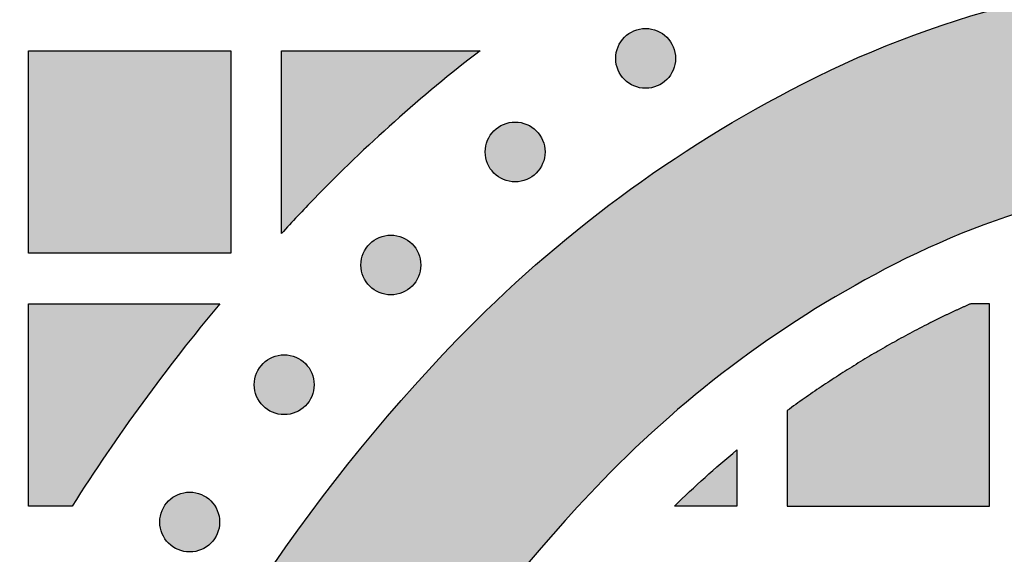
# Model space of a CAD drawing. Header units: millimetres. Extents: x -3873 to -97, y 912 to 4165.
# Tile 534 of 656: x -1729 to -1670, y 3102 to 3134. Entities that reach past the tile are written whole.
import ezdxf

# ---------------------------------------------------------------- set-up
doc = ezdxf.new("R2010")
doc.units = ezdxf.units.MM
doc.layers.add('pattern', color=7, linetype='Continuous', true_color=0x000000)

msp = doc.modelspace()

# ---------------------------------------------------------------- hatches: boundary and pattern name
at = {"layer": 'pattern'}
for points in [[(-1627.181, 3130.129), (-1625.767, 3129.387), (-1624.366, 3128.616), (-1622.98, 3127.814), (-1621.61, 3126.983), (-1620.255, 3126.124), (-1618.918, 3125.236), (-1617.599, 3124.32), (-1616.299, 3123.376), (-1615.019, 3122.406), (-1613.759, 3121.41), (-1612.521, 3120.389), (-1611.305, 3119.343), (-1610.111, 3118.273), (-1608.942, 3117.18), (-1607.796, 3116.064), (-1606.676, 3114.926), (-1604.999, 3113.147), (-1603.362, 3111.325), (-1601.766, 3109.461), (-1600.214, 3107.556), (-1598.705, 3105.612), (-1597.243, 3103.632), (-1595.828, 3101.615), (-1594.461, 3099.564), (-1593.144, 3097.481), (-1591.878, 3095.367), (-1590.663, 3093.225), (-1589.502, 3091.057), (-1588.394, 3088.863), (-1587.34, 3086.647), (-1586.342, 3084.41), (-1585.399, 3082.155), (-1591.807, 3065.471), (-1596.525, 3077.659), (-1597.357, 3079.65), (-1598.239, 3081.625), (-1599.169, 3083.582), (-1600.147, 3085.518), (-1601.173, 3087.433), (-1602.245, 3089.324), (-1603.363, 3091.19), (-1604.526, 3093.03), (-1605.732, 3094.84), (-1606.982, 3096.621), (-1608.273, 3098.37), (-1609.605, 3100.086), (-1610.976, 3101.767), (-1612.385, 3103.413), (-1613.83, 3105.022), (-1615.31, 3106.593), (-1616.257, 3107.555), (-1617.226, 3108.498), (-1618.215, 3109.422), (-1619.223, 3110.327), (-1620.252, 3111.211), (-1621.299, 3112.075), (-1622.364, 3112.917), (-1623.446, 3113.737), (-1624.545, 3114.534), (-1625.66, 3115.309), (-1626.791, 3116.059), (-1627.936, 3116.786), (-1629.094, 3117.488), (-1630.266, 3118.166), (-1631.45, 3118.819), (-1632.646, 3119.446), (-1633.919, 3120.074), (-1635.214, 3120.666), (-1636.529, 3121.221), (-1637.864, 3121.739), (-1639.215, 3122.217), (-1640.581, 3122.657), (-1641.961, 3123.056), (-1643.353, 3123.414), (-1644.755, 3123.73), (-1646.165, 3124.005), (-1647.582, 3124.238), (-1649.002, 3124.428), (-1650.425, 3124.577), (-1651.849, 3124.683), (-1653.272, 3124.747), (-1654.692, 3124.769), (-1656.111, 3124.748), (-1657.534, 3124.686), (-1658.958, 3124.581), (-1660.381, 3124.434), (-1661.802, 3124.245), (-1663.219, 3124.013), (-1664.629, 3123.74), (-1666.031, 3123.424), (-1667.424, 3123.068), (-1668.804, 3122.67), (-1670.171, 3122.232), (-1671.523, 3121.755), (-1672.857, 3121.239), (-1674.173, 3120.684), (-1675.469, 3120.093), (-1676.743, 3119.467), (-1677.939, 3118.841), (-1679.123, 3118.189), (-1680.296, 3117.513), (-1681.455, 3116.812), (-1682.601, 3116.086), (-1683.732, 3115.336), (-1684.848, 3114.563), (-1685.948, 3113.767), (-1687.031, 3112.948), (-1688.097, 3112.107), (-1689.145, 3111.244), (-1690.174, 3110.361), (-1691.183, 3109.457), (-1692.173, 3108.534), (-1693.142, 3107.591), (-1694.091, 3106.631), (-1695.572, 3105.061), (-1697.019, 3103.454), (-1698.429, 3101.809), (-1699.802, 3100.129), (-1701.135, 3098.414), (-1702.428, 3096.666), (-1703.679, 3094.887), (-1704.888, 3093.077), (-1706.052, 3091.239), (-1707.172, 3089.374), (-1708.246, 3087.484), (-1709.273, 3085.57), (-1710.253, 3083.635), (-1711.185, 3081.679), (-1712.069, 3079.705), (-1712.903, 3077.714), (-1717.633, 3065.531), (-1724.025, 3082.221), (-1723.08, 3084.475), (-1722.079, 3086.711), (-1721.024, 3088.926), (-1719.914, 3091.119), (-1718.75, 3093.286), (-1717.534, 3095.427), (-1716.265, 3097.54), (-1714.946, 3099.621), (-1713.578, 3101.671), (-1712.161, 3103.686), (-1710.696, 3105.666), (-1709.186, 3107.608), (-1707.631, 3109.511), (-1706.034, 3111.374), (-1704.395, 3113.195), (-1702.717, 3114.972), (-1701.595, 3116.109), (-1700.449, 3117.223), (-1699.278, 3118.315), (-1698.084, 3119.384), (-1696.867, 3120.429), (-1695.627, 3121.449), (-1694.367, 3122.444), (-1693.086, 3123.413), (-1691.785, 3124.355), (-1690.465, 3125.27), (-1689.127, 3126.156), (-1687.771, 3127.015), (-1686.4, 3127.844), (-1685.013, 3128.645), (-1683.612, 3129.415), (-1682.197, 3130.155), (-1680.608, 3130.937), (-1678.992, 3131.675), (-1677.35, 3132.366), (-1675.685, 3133.01), (-1673.998, 3133.605), (-1672.293, 3134.152), (-1670.571, 3134.648), (-1668.834, 3135.093), (-1667.084, 3135.486), (-1665.325, 3135.827), (-1663.557, 3136.116), (-1661.785, 3136.352), (-1660.009, 3136.535), (-1658.232, 3136.665), (-1656.457, 3136.743), (-1654.686, 3136.769), (-1652.915, 3136.742), (-1651.14, 3136.662), (-1649.363, 3136.53), (-1647.588, 3136.345), (-1645.815, 3136.107), (-1644.048, 3135.817), (-1642.289, 3135.474), (-1640.54, 3135.079), (-1638.803, 3134.633), (-1637.081, 3134.135), (-1635.377, 3133.587), (-1633.691, 3132.99), (-1632.026, 3132.344), (-1630.385, 3131.651), (-1628.769, 3130.913)], [(-1690.295, 3132.898), (-1690.323, 3132.925), (-1690.352, 3132.952), (-1690.382, 3132.979), (-1690.413, 3133.005), (-1690.445, 3133.031), (-1690.477, 3133.056), (-1690.51, 3133.081), (-1690.544, 3133.105), (-1690.579, 3133.128), (-1690.615, 3133.151), (-1690.652, 3133.173), (-1690.689, 3133.194), (-1690.727, 3133.215), (-1690.766, 3133.234), (-1690.805, 3133.253), (-1690.845, 3133.271), (-1690.886, 3133.288), (-1690.927, 3133.304), (-1690.969, 3133.319), (-1691.012, 3133.334), (-1691.055, 3133.347), (-1691.098, 3133.359), (-1691.142, 3133.37), (-1691.186, 3133.38), (-1691.231, 3133.388), (-1691.276, 3133.396), (-1691.321, 3133.402), (-1691.367, 3133.408), (-1691.412, 3133.412), (-1691.458, 3133.415), (-1691.504, 3133.417), (-1691.55, 3133.417), (-1691.596, 3133.417), (-1691.642, 3133.415), (-1691.687, 3133.412), (-1691.733, 3133.408), (-1691.779, 3133.402), (-1691.824, 3133.396), (-1691.869, 3133.388), (-1691.913, 3133.38), (-1691.958, 3133.37), (-1692.002, 3133.359), (-1692.045, 3133.347), (-1692.088, 3133.334), (-1692.131, 3133.319), (-1692.172, 3133.304), (-1692.214, 3133.288), (-1692.255, 3133.271), (-1692.295, 3133.253), (-1692.334, 3133.234), (-1692.373, 3133.215), (-1692.411, 3133.194), (-1692.448, 3133.173), (-1692.485, 3133.151), (-1692.52, 3133.128), (-1692.555, 3133.105), (-1692.589, 3133.081), (-1692.623, 3133.056), (-1692.655, 3133.031), (-1692.687, 3133.005), (-1692.717, 3132.979), (-1692.747, 3132.952), (-1692.776, 3132.925), (-1692.804, 3132.898), (-1692.832, 3132.869), (-1692.859, 3132.84), (-1692.886, 3132.81), (-1692.912, 3132.78), (-1692.938, 3132.748), (-1692.963, 3132.716), (-1692.988, 3132.682), (-1693.012, 3132.648), (-1693.035, 3132.613), (-1693.058, 3132.578), (-1693.08, 3132.541), (-1693.101, 3132.504), (-1693.122, 3132.466), (-1693.141, 3132.427), (-1693.16, 3132.388), (-1693.178, 3132.348), (-1693.195, 3132.307), (-1693.211, 3132.266), (-1693.226, 3132.224), (-1693.241, 3132.181), (-1693.254, 3132.138), (-1693.266, 3132.095), (-1693.277, 3132.051), (-1693.286, 3132.006), (-1693.295, 3131.962), (-1693.303, 3131.917), (-1693.309, 3131.872), (-1693.315, 3131.826), (-1693.319, 3131.78), (-1693.322, 3131.735), (-1693.324, 3131.689), (-1693.324, 3131.643), (-1693.324, 3131.597), (-1693.322, 3131.551), (-1693.319, 3131.505), (-1693.315, 3131.46), (-1693.309, 3131.414), (-1693.303, 3131.369), (-1693.295, 3131.324), (-1693.286, 3131.279), (-1693.277, 3131.235), (-1693.266, 3131.191), (-1693.254, 3131.148), (-1693.241, 3131.105), (-1693.226, 3131.062), (-1693.211, 3131.02), (-1693.195, 3130.979), (-1693.178, 3130.938), (-1693.16, 3130.898), (-1693.141, 3130.859), (-1693.122, 3130.82), (-1693.101, 3130.782), (-1693.08, 3130.745), (-1693.058, 3130.708), (-1693.035, 3130.672), (-1693.012, 3130.638), (-1692.988, 3130.603), (-1692.963, 3130.57), (-1692.938, 3130.538), (-1692.912, 3130.506), (-1692.886, 3130.475), (-1692.859, 3130.445), (-1692.832, 3130.416), (-1692.804, 3130.388), (-1692.776, 3130.361), (-1692.747, 3130.334), (-1692.717, 3130.307), (-1692.687, 3130.281), (-1692.655, 3130.255), (-1692.623, 3130.23), (-1692.589, 3130.205), (-1692.555, 3130.181), (-1692.52, 3130.158), (-1692.485, 3130.135), (-1692.448, 3130.113), (-1692.411, 3130.091), (-1692.373, 3130.071), (-1692.334, 3130.051), (-1692.295, 3130.032), (-1692.255, 3130.015), (-1692.214, 3129.998), (-1692.172, 3129.981), (-1692.131, 3129.966), (-1692.088, 3129.952), (-1692.045, 3129.939), (-1692.002, 3129.927), (-1691.958, 3129.916), (-1691.913, 3129.906), (-1691.869, 3129.897), (-1691.824, 3129.89), (-1691.779, 3129.883), (-1691.733, 3129.878), (-1691.687, 3129.874), (-1691.642, 3129.871), (-1691.596, 3129.869), (-1691.55, 3129.869), (-1691.504, 3129.869), (-1691.458, 3129.871), (-1691.412, 3129.874), (-1691.367, 3129.878), (-1691.321, 3129.883), (-1691.276, 3129.89), (-1691.231, 3129.897), (-1691.186, 3129.906), (-1691.142, 3129.916), (-1691.098, 3129.927), (-1691.055, 3129.939), (-1691.012, 3129.952), (-1690.969, 3129.966), (-1690.927, 3129.981), (-1690.886, 3129.998), (-1690.845, 3130.015), (-1690.805, 3130.032), (-1690.766, 3130.051), (-1690.727, 3130.071), (-1690.689, 3130.091), (-1690.652, 3130.113), (-1690.615, 3130.135), (-1690.579, 3130.158), (-1690.544, 3130.181), (-1690.51, 3130.205), (-1690.477, 3130.23), (-1690.445, 3130.255), (-1690.413, 3130.281), (-1690.382, 3130.307), (-1690.352, 3130.334), (-1690.323, 3130.361), (-1690.295, 3130.388), (-1690.268, 3130.416), (-1690.241, 3130.445), (-1690.214, 3130.475), (-1690.188, 3130.506), (-1690.162, 3130.538), (-1690.137, 3130.57), (-1690.112, 3130.603), (-1690.088, 3130.638), (-1690.064, 3130.672), (-1690.042, 3130.708), (-1690.02, 3130.745), (-1689.998, 3130.782), (-1689.978, 3130.82), (-1689.958, 3130.859), (-1689.939, 3130.898), (-1689.921, 3130.938), (-1689.904, 3130.979), (-1689.888, 3131.02), (-1689.873, 3131.062), (-1689.859, 3131.105), (-1689.846, 3131.148), (-1689.834, 3131.191), (-1689.823, 3131.235), (-1689.813, 3131.279), (-1689.804, 3131.324), (-1689.797, 3131.369), (-1689.79, 3131.414), (-1689.785, 3131.46), (-1689.781, 3131.505), (-1689.778, 3131.551), (-1689.776, 3131.597), (-1689.776, 3131.643), (-1689.776, 3131.689), (-1689.778, 3131.735), (-1689.781, 3131.78), (-1689.785, 3131.826), (-1689.79, 3131.872), (-1689.797, 3131.917), (-1689.804, 3131.962), (-1689.813, 3132.006), (-1689.823, 3132.051), (-1689.834, 3132.095), (-1689.846, 3132.138), (-1689.859, 3132.181), (-1689.873, 3132.224), (-1689.888, 3132.266), (-1689.904, 3132.307), (-1689.921, 3132.348), (-1689.939, 3132.388), (-1689.958, 3132.427), (-1689.978, 3132.466), (-1689.998, 3132.504), (-1690.02, 3132.541), (-1690.042, 3132.578), (-1690.064, 3132.613), (-1690.088, 3132.648), (-1690.112, 3132.682), (-1690.137, 3132.716), (-1690.162, 3132.748), (-1690.188, 3132.78), (-1690.214, 3132.81), (-1690.241, 3132.84), (-1690.268, 3132.869)], [(-1716.149, 3132.095), (-1716.149, 3120.095), (-1728.149, 3120.095), (-1728.149, 3132.095)], [(-1713.149, 3121.257), (-1713.149, 3132.095), (-1701.366, 3132.095), (-1702.665, 3131.079), (-1703.946, 3130.038), (-1705.207, 3128.974), (-1706.449, 3127.886), (-1707.671, 3126.775), (-1708.871, 3125.643), (-1710.051, 3124.489), (-1711.208, 3123.314)], [(-1698.036, 3127.349), (-1698.064, 3127.376), (-1698.093, 3127.404), (-1698.123, 3127.43), (-1698.153, 3127.457), (-1698.185, 3127.482), (-1698.217, 3127.508), (-1698.251, 3127.532), (-1698.285, 3127.556), (-1698.32, 3127.58), (-1698.355, 3127.602), (-1698.392, 3127.624), (-1698.429, 3127.646), (-1698.467, 3127.666), (-1698.506, 3127.686), (-1698.545, 3127.705), (-1698.585, 3127.723), (-1698.626, 3127.74), (-1698.668, 3127.756), (-1698.709, 3127.771), (-1698.752, 3127.785), (-1698.795, 3127.798), (-1698.838, 3127.81), (-1698.882, 3127.821), (-1698.927, 3127.831), (-1698.971, 3127.84), (-1699.016, 3127.847), (-1699.061, 3127.854), (-1699.107, 3127.859), (-1699.153, 3127.863), (-1699.198, 3127.866), (-1699.244, 3127.868), (-1699.29, 3127.869), (-1699.336, 3127.868), (-1699.382, 3127.866), (-1699.428, 3127.863), (-1699.473, 3127.859), (-1699.519, 3127.854), (-1699.564, 3127.847), (-1699.609, 3127.84), (-1699.654, 3127.831), (-1699.698, 3127.821), (-1699.742, 3127.81), (-1699.785, 3127.798), (-1699.828, 3127.785), (-1699.871, 3127.771), (-1699.913, 3127.756), (-1699.954, 3127.74), (-1699.995, 3127.723), (-1700.035, 3127.705), (-1700.074, 3127.686), (-1700.113, 3127.666), (-1700.151, 3127.646), (-1700.188, 3127.624), (-1700.225, 3127.602), (-1700.261, 3127.58), (-1700.296, 3127.556), (-1700.33, 3127.532), (-1700.363, 3127.508), (-1700.395, 3127.482), (-1700.427, 3127.457), (-1700.458, 3127.43), (-1700.488, 3127.404), (-1700.517, 3127.376), (-1700.545, 3127.349), (-1700.572, 3127.321), (-1700.599, 3127.292), (-1700.626, 3127.262), (-1700.652, 3127.231), (-1700.678, 3127.2), (-1700.703, 3127.167), (-1700.728, 3127.134), (-1700.752, 3127.1), (-1700.776, 3127.065), (-1700.798, 3127.029), (-1700.82, 3126.993), (-1700.842, 3126.955), (-1700.862, 3126.917), (-1700.882, 3126.879), (-1700.901, 3126.839), (-1700.919, 3126.799), (-1700.936, 3126.758), (-1700.952, 3126.717), (-1700.967, 3126.675), (-1700.981, 3126.633), (-1700.994, 3126.59), (-1701.006, 3126.546), (-1701.017, 3126.502), (-1701.027, 3126.458), (-1701.036, 3126.413), (-1701.043, 3126.368), (-1701.05, 3126.323), (-1701.055, 3126.278), (-1701.059, 3126.232), (-1701.062, 3126.186), (-1701.064, 3126.14), (-1701.064, 3126.094), (-1701.064, 3126.048), (-1701.062, 3126.003), (-1701.059, 3125.957), (-1701.055, 3125.911), (-1701.05, 3125.866), (-1701.043, 3125.82), (-1701.036, 3125.775), (-1701.027, 3125.731), (-1701.017, 3125.686), (-1701.006, 3125.643), (-1700.994, 3125.599), (-1700.981, 3125.556), (-1700.967, 3125.514), (-1700.952, 3125.472), (-1700.936, 3125.43), (-1700.919, 3125.39), (-1700.901, 3125.35), (-1700.882, 3125.31), (-1700.862, 3125.271), (-1700.842, 3125.233), (-1700.82, 3125.196), (-1700.798, 3125.16), (-1700.776, 3125.124), (-1700.752, 3125.089), (-1700.728, 3125.055), (-1700.703, 3125.022), (-1700.678, 3124.989), (-1700.652, 3124.958), (-1700.626, 3124.927), (-1700.599, 3124.897), (-1700.572, 3124.868), (-1700.545, 3124.84), (-1700.517, 3124.812), (-1700.488, 3124.785), (-1700.458, 3124.758), (-1700.427, 3124.732), (-1700.395, 3124.706), (-1700.363, 3124.681), (-1700.33, 3124.656), (-1700.296, 3124.632), (-1700.261, 3124.609), (-1700.225, 3124.586), (-1700.188, 3124.564), (-1700.151, 3124.543), (-1700.113, 3124.522), (-1700.074, 3124.503), (-1700.035, 3124.484), (-1699.995, 3124.466), (-1699.954, 3124.449), (-1699.913, 3124.433), (-1699.871, 3124.418), (-1699.828, 3124.404), (-1699.785, 3124.391), (-1699.742, 3124.378), (-1699.698, 3124.368), (-1699.654, 3124.358), (-1699.609, 3124.349), (-1699.564, 3124.341), (-1699.519, 3124.335), (-1699.473, 3124.33), (-1699.428, 3124.325), (-1699.382, 3124.322), (-1699.336, 3124.321), (-1699.29, 3124.32), (-1699.244, 3124.321), (-1699.198, 3124.322), (-1699.153, 3124.325), (-1699.107, 3124.33), (-1699.061, 3124.335), (-1699.016, 3124.341), (-1698.971, 3124.349), (-1698.927, 3124.358), (-1698.882, 3124.368), (-1698.838, 3124.378), (-1698.795, 3124.391), (-1698.752, 3124.404), (-1698.709, 3124.418), (-1698.668, 3124.433), (-1698.626, 3124.449), (-1698.585, 3124.466), (-1698.545, 3124.484), (-1698.506, 3124.503), (-1698.467, 3124.522), (-1698.429, 3124.543), (-1698.392, 3124.564), (-1698.355, 3124.586), (-1698.32, 3124.609), (-1698.285, 3124.632), (-1698.251, 3124.656), (-1698.217, 3124.681), (-1698.185, 3124.706), (-1698.153, 3124.732), (-1698.123, 3124.758), (-1698.093, 3124.785), (-1698.064, 3124.812), (-1698.036, 3124.84), (-1698.008, 3124.868), (-1697.981, 3124.897), (-1697.954, 3124.927), (-1697.928, 3124.958), (-1697.902, 3124.989), (-1697.877, 3125.022), (-1697.852, 3125.055), (-1697.828, 3125.089), (-1697.805, 3125.124), (-1697.782, 3125.16), (-1697.76, 3125.196), (-1697.739, 3125.233), (-1697.718, 3125.271), (-1697.699, 3125.31), (-1697.68, 3125.35), (-1697.662, 3125.39), (-1697.645, 3125.43), (-1697.629, 3125.472), (-1697.614, 3125.514), (-1697.599, 3125.556), (-1697.586, 3125.599), (-1697.574, 3125.643), (-1697.563, 3125.686), (-1697.554, 3125.731), (-1697.545, 3125.775), (-1697.537, 3125.82), (-1697.531, 3125.866), (-1697.525, 3125.911), (-1697.521, 3125.957), (-1697.518, 3126.003), (-1697.516, 3126.048), (-1697.516, 3126.094), (-1697.516, 3126.14), (-1697.518, 3126.186), (-1697.521, 3126.232), (-1697.525, 3126.278), (-1697.531, 3126.323), (-1697.537, 3126.368), (-1697.545, 3126.413), (-1697.554, 3126.458), (-1697.563, 3126.502), (-1697.574, 3126.546), (-1697.586, 3126.59), (-1697.599, 3126.633), (-1697.614, 3126.675), (-1697.629, 3126.717), (-1697.645, 3126.758), (-1697.662, 3126.799), (-1697.68, 3126.839), (-1697.699, 3126.879), (-1697.718, 3126.917), (-1697.739, 3126.955), (-1697.76, 3126.993), (-1697.782, 3127.029), (-1697.805, 3127.065), (-1697.828, 3127.1), (-1697.852, 3127.134), (-1697.877, 3127.167), (-1697.902, 3127.2), (-1697.928, 3127.231), (-1697.954, 3127.262), (-1697.981, 3127.292), (-1698.008, 3127.321)], [(-1705.401, 3120.644), (-1705.429, 3120.672), (-1705.458, 3120.699), (-1705.488, 3120.726), (-1705.518, 3120.752), (-1705.55, 3120.778), (-1705.583, 3120.803), (-1705.616, 3120.828), (-1705.65, 3120.852), (-1705.685, 3120.875), (-1705.721, 3120.898), (-1705.757, 3120.92), (-1705.794, 3120.941), (-1705.832, 3120.962), (-1705.871, 3120.981), (-1705.91, 3121), (-1705.951, 3121.018), (-1705.991, 3121.035), (-1706.033, 3121.051), (-1706.075, 3121.066), (-1706.117, 3121.08), (-1706.16, 3121.093), (-1706.204, 3121.105), (-1706.247, 3121.116), (-1706.292, 3121.126), (-1706.336, 3121.135), (-1706.381, 3121.143), (-1706.427, 3121.149), (-1706.472, 3121.154), (-1706.518, 3121.159), (-1706.563, 3121.162), (-1706.609, 3121.163), (-1706.655, 3121.164), (-1706.701, 3121.163), (-1706.747, 3121.162), (-1706.793, 3121.159), (-1706.839, 3121.154), (-1706.884, 3121.149), (-1706.929, 3121.143), (-1706.974, 3121.135), (-1707.019, 3121.126), (-1707.063, 3121.116), (-1707.107, 3121.105), (-1707.151, 3121.093), (-1707.194, 3121.08), (-1707.236, 3121.066), (-1707.278, 3121.051), (-1707.319, 3121.035), (-1707.36, 3121.018), (-1707.4, 3121), (-1707.44, 3120.981), (-1707.478, 3120.962), (-1707.516, 3120.941), (-1707.554, 3120.92), (-1707.59, 3120.898), (-1707.626, 3120.875), (-1707.661, 3120.852), (-1707.695, 3120.828), (-1707.728, 3120.803), (-1707.761, 3120.778), (-1707.792, 3120.752), (-1707.823, 3120.726), (-1707.853, 3120.699), (-1707.882, 3120.672), (-1707.91, 3120.644), (-1707.937, 3120.616), (-1707.965, 3120.587), (-1707.991, 3120.557), (-1708.018, 3120.526), (-1708.043, 3120.495), (-1708.069, 3120.462), (-1708.093, 3120.429), (-1708.117, 3120.395), (-1708.141, 3120.36), (-1708.163, 3120.324), (-1708.185, 3120.288), (-1708.207, 3120.251), (-1708.227, 3120.213), (-1708.247, 3120.174), (-1708.266, 3120.134), (-1708.284, 3120.094), (-1708.301, 3120.054), (-1708.317, 3120.012), (-1708.332, 3119.97), (-1708.346, 3119.928), (-1708.359, 3119.885), (-1708.371, 3119.841), (-1708.382, 3119.798), (-1708.392, 3119.753), (-1708.401, 3119.709), (-1708.408, 3119.664), (-1708.415, 3119.618), (-1708.42, 3119.573), (-1708.424, 3119.527), (-1708.427, 3119.481), (-1708.429, 3119.436), (-1708.43, 3119.39), (-1708.429, 3119.344), (-1708.427, 3119.298), (-1708.424, 3119.252), (-1708.42, 3119.206), (-1708.415, 3119.161), (-1708.408, 3119.116), (-1708.401, 3119.071), (-1708.392, 3119.026), (-1708.382, 3118.982), (-1708.371, 3118.938), (-1708.359, 3118.894), (-1708.346, 3118.851), (-1708.332, 3118.809), (-1708.317, 3118.767), (-1708.301, 3118.726), (-1708.284, 3118.685), (-1708.266, 3118.645), (-1708.247, 3118.605), (-1708.227, 3118.567), (-1708.207, 3118.529), (-1708.185, 3118.491), (-1708.163, 3118.455), (-1708.141, 3118.419), (-1708.117, 3118.384), (-1708.093, 3118.35), (-1708.069, 3118.317), (-1708.043, 3118.284), (-1708.018, 3118.253), (-1707.991, 3118.222), (-1707.965, 3118.192), (-1707.937, 3118.163), (-1707.91, 3118.135), (-1707.882, 3118.107), (-1707.853, 3118.08), (-1707.823, 3118.054), (-1707.792, 3118.027), (-1707.761, 3118.002), (-1707.728, 3117.976), (-1707.695, 3117.952), (-1707.661, 3117.928), (-1707.626, 3117.904), (-1707.59, 3117.882), (-1707.554, 3117.86), (-1707.516, 3117.838), (-1707.478, 3117.818), (-1707.44, 3117.798), (-1707.4, 3117.779), (-1707.36, 3117.761), (-1707.319, 3117.744), (-1707.278, 3117.728), (-1707.236, 3117.713), (-1707.194, 3117.699), (-1707.151, 3117.686), (-1707.107, 3117.674), (-1707.063, 3117.663), (-1707.019, 3117.653), (-1706.974, 3117.644), (-1706.929, 3117.637), (-1706.884, 3117.63), (-1706.839, 3117.625), (-1706.793, 3117.621), (-1706.747, 3117.618), (-1706.701, 3117.616), (-1706.655, 3117.615), (-1706.609, 3117.616), (-1706.563, 3117.618), (-1706.518, 3117.621), (-1706.472, 3117.625), (-1706.427, 3117.63), (-1706.381, 3117.637), (-1706.336, 3117.644), (-1706.292, 3117.653), (-1706.247, 3117.663), (-1706.204, 3117.674), (-1706.16, 3117.686), (-1706.117, 3117.699), (-1706.075, 3117.713), (-1706.033, 3117.728), (-1705.991, 3117.744), (-1705.951, 3117.761), (-1705.91, 3117.779), (-1705.871, 3117.798), (-1705.832, 3117.818), (-1705.794, 3117.838), (-1705.757, 3117.86), (-1705.721, 3117.882), (-1705.685, 3117.904), (-1705.65, 3117.928), (-1705.616, 3117.952), (-1705.583, 3117.976), (-1705.55, 3118.002), (-1705.518, 3118.027), (-1705.488, 3118.054), (-1705.458, 3118.08), (-1705.429, 3118.107), (-1705.401, 3118.135), (-1705.373, 3118.163), (-1705.346, 3118.192), (-1705.319, 3118.222), (-1705.293, 3118.253), (-1705.267, 3118.284), (-1705.242, 3118.317), (-1705.217, 3118.35), (-1705.193, 3118.384), (-1705.17, 3118.419), (-1705.147, 3118.455), (-1705.125, 3118.491), (-1705.104, 3118.529), (-1705.083, 3118.567), (-1705.064, 3118.605), (-1705.045, 3118.645), (-1705.027, 3118.685), (-1705.01, 3118.726), (-1704.994, 3118.767), (-1704.979, 3118.809), (-1704.965, 3118.851), (-1704.952, 3118.894), (-1704.939, 3118.938), (-1704.929, 3118.982), (-1704.919, 3119.026), (-1704.91, 3119.071), (-1704.902, 3119.116), (-1704.896, 3119.161), (-1704.89, 3119.206), (-1704.886, 3119.252), (-1704.883, 3119.298), (-1704.882, 3119.344), (-1704.881, 3119.39), (-1704.882, 3119.436), (-1704.883, 3119.481), (-1704.886, 3119.527), (-1704.89, 3119.573), (-1704.896, 3119.618), (-1704.902, 3119.664), (-1704.91, 3119.709), (-1704.919, 3119.753), (-1704.929, 3119.798), (-1704.939, 3119.841), (-1704.952, 3119.885), (-1704.965, 3119.928), (-1704.979, 3119.97), (-1704.994, 3120.012), (-1705.01, 3120.054), (-1705.027, 3120.094), (-1705.045, 3120.134), (-1705.064, 3120.174), (-1705.083, 3120.213), (-1705.104, 3120.251), (-1705.125, 3120.288), (-1705.147, 3120.324), (-1705.17, 3120.36), (-1705.193, 3120.395), (-1705.217, 3120.429), (-1705.242, 3120.462), (-1705.267, 3120.495), (-1705.293, 3120.526), (-1705.319, 3120.557), (-1705.346, 3120.587), (-1705.373, 3120.616)], [(-1725.557, 3105.095), (-1728.149, 3105.095), (-1728.149, 3117.095), (-1716.796, 3117.095), (-1719.131, 3114.204), (-1721.372, 3111.238), (-1723.515, 3108.2)], [(-1672.261, 3117.095), (-1673.534, 3116.519), (-1674.789, 3115.904), (-1675.877, 3115.335), (-1676.953, 3114.744), (-1678.019, 3114.132), (-1679.071, 3113.499), (-1680.112, 3112.844), (-1681.138, 3112.17), (-1682.151, 3111.475), (-1683.149, 3110.76), (-1683.149, 3105.095), (-1671.149, 3105.095), (-1671.149, 3117.095)], [(-1711.727, 3113.546), (-1711.755, 3113.573), (-1711.784, 3113.601), (-1711.814, 3113.627), (-1711.845, 3113.654), (-1711.876, 3113.679), (-1711.909, 3113.705), (-1711.942, 3113.729), (-1711.976, 3113.753), (-1712.011, 3113.777), (-1712.047, 3113.799), (-1712.083, 3113.821), (-1712.121, 3113.843), (-1712.159, 3113.863), (-1712.197, 3113.883), (-1712.237, 3113.902), (-1712.277, 3113.92), (-1712.318, 3113.937), (-1712.359, 3113.953), (-1712.401, 3113.968), (-1712.443, 3113.982), (-1712.486, 3113.995), (-1712.53, 3114.007), (-1712.574, 3114.018), (-1712.618, 3114.028), (-1712.663, 3114.037), (-1712.708, 3114.044), (-1712.753, 3114.051), (-1712.798, 3114.056), (-1712.844, 3114.06), (-1712.89, 3114.063), (-1712.936, 3114.065), (-1712.982, 3114.066), (-1713.028, 3114.065), (-1713.073, 3114.063), (-1713.119, 3114.06), (-1713.165, 3114.056), (-1713.21, 3114.051), (-1713.256, 3114.044), (-1713.301, 3114.037), (-1713.345, 3114.028), (-1713.39, 3114.018), (-1713.433, 3114.007), (-1713.477, 3113.995), (-1713.52, 3113.982), (-1713.562, 3113.968), (-1713.604, 3113.953), (-1713.646, 3113.937), (-1713.686, 3113.92), (-1713.726, 3113.902), (-1713.766, 3113.883), (-1713.805, 3113.863), (-1713.843, 3113.843), (-1713.88, 3113.821), (-1713.916, 3113.799), (-1713.952, 3113.777), (-1713.987, 3113.753), (-1714.021, 3113.729), (-1714.054, 3113.705), (-1714.087, 3113.679), (-1714.118, 3113.654), (-1714.149, 3113.627), (-1714.179, 3113.601), (-1714.208, 3113.573), (-1714.236, 3113.546), (-1714.264, 3113.518), (-1714.291, 3113.489), (-1714.318, 3113.459), (-1714.344, 3113.428), (-1714.37, 3113.397), (-1714.395, 3113.364), (-1714.42, 3113.331), (-1714.444, 3113.297), (-1714.467, 3113.262), (-1714.49, 3113.226), (-1714.512, 3113.19), (-1714.533, 3113.152), (-1714.554, 3113.114), (-1714.573, 3113.076), (-1714.592, 3113.036), (-1714.61, 3112.996), (-1714.627, 3112.955), (-1714.643, 3112.914), (-1714.658, 3112.872), (-1714.672, 3112.83), (-1714.685, 3112.787), (-1714.697, 3112.743), (-1714.708, 3112.699), (-1714.718, 3112.655), (-1714.727, 3112.61), (-1714.735, 3112.565), (-1714.741, 3112.52), (-1714.746, 3112.475), (-1714.751, 3112.429), (-1714.754, 3112.383), (-1714.755, 3112.337), (-1714.756, 3112.291), (-1714.755, 3112.245), (-1714.754, 3112.2), (-1714.751, 3112.154), (-1714.746, 3112.108), (-1714.741, 3112.063), (-1714.735, 3112.017), (-1714.727, 3111.972), (-1714.718, 3111.928), (-1714.708, 3111.883), (-1714.697, 3111.84), (-1714.685, 3111.796), (-1714.672, 3111.753), (-1714.658, 3111.711), (-1714.643, 3111.669), (-1714.627, 3111.627), (-1714.61, 3111.587), (-1714.592, 3111.547), (-1714.573, 3111.507), (-1714.554, 3111.468), (-1714.533, 3111.43), (-1714.512, 3111.393), (-1714.49, 3111.357), (-1714.467, 3111.321), (-1714.444, 3111.286), (-1714.42, 3111.252), (-1714.395, 3111.219), (-1714.37, 3111.186), (-1714.344, 3111.155), (-1714.318, 3111.124), (-1714.291, 3111.094), (-1714.264, 3111.065), (-1714.236, 3111.037), (-1714.208, 3111.009), (-1714.179, 3110.982), (-1714.149, 3110.955), (-1714.118, 3110.929), (-1714.087, 3110.903), (-1714.054, 3110.878), (-1714.021, 3110.853), (-1713.987, 3110.829), (-1713.952, 3110.806), (-1713.916, 3110.783), (-1713.88, 3110.761), (-1713.843, 3110.74), (-1713.805, 3110.719), (-1713.766, 3110.7), (-1713.726, 3110.681), (-1713.686, 3110.663), (-1713.646, 3110.646), (-1713.604, 3110.63), (-1713.562, 3110.615), (-1713.52, 3110.601), (-1713.477, 3110.588), (-1713.433, 3110.576), (-1713.39, 3110.565), (-1713.345, 3110.555), (-1713.301, 3110.546), (-1713.256, 3110.538), (-1713.21, 3110.532), (-1713.165, 3110.527), (-1713.119, 3110.522), (-1713.073, 3110.519), (-1713.028, 3110.518), (-1712.982, 3110.517), (-1712.936, 3110.518), (-1712.89, 3110.519), (-1712.844, 3110.522), (-1712.798, 3110.527), (-1712.753, 3110.532), (-1712.708, 3110.538), (-1712.663, 3110.546), (-1712.618, 3110.555), (-1712.574, 3110.565), (-1712.53, 3110.576), (-1712.486, 3110.588), (-1712.443, 3110.601), (-1712.401, 3110.615), (-1712.359, 3110.63), (-1712.318, 3110.646), (-1712.277, 3110.663), (-1712.237, 3110.681), (-1712.197, 3110.7), (-1712.159, 3110.719), (-1712.121, 3110.74), (-1712.083, 3110.761), (-1712.047, 3110.783), (-1712.011, 3110.806), (-1711.976, 3110.829), (-1711.942, 3110.853), (-1711.909, 3110.878), (-1711.876, 3110.903), (-1711.845, 3110.929), (-1711.814, 3110.955), (-1711.784, 3110.982), (-1711.755, 3111.009), (-1711.727, 3111.037), (-1711.699, 3111.065), (-1711.672, 3111.094), (-1711.646, 3111.124), (-1711.619, 3111.155), (-1711.594, 3111.186), (-1711.568, 3111.219), (-1711.544, 3111.252), (-1711.52, 3111.286), (-1711.496, 3111.321), (-1711.474, 3111.357), (-1711.452, 3111.393), (-1711.43, 3111.43), (-1711.41, 3111.468), (-1711.39, 3111.507), (-1711.371, 3111.547), (-1711.353, 3111.587), (-1711.336, 3111.627), (-1711.32, 3111.669), (-1711.305, 3111.711), (-1711.291, 3111.753), (-1711.278, 3111.796), (-1711.266, 3111.84), (-1711.255, 3111.883), (-1711.245, 3111.928), (-1711.236, 3111.972), (-1711.229, 3112.017), (-1711.222, 3112.063), (-1711.217, 3112.108), (-1711.213, 3112.154), (-1711.21, 3112.2), (-1711.208, 3112.245), (-1711.207, 3112.291), (-1711.208, 3112.337), (-1711.21, 3112.383), (-1711.213, 3112.429), (-1711.217, 3112.475), (-1711.222, 3112.52), (-1711.229, 3112.565), (-1711.236, 3112.61), (-1711.245, 3112.655), (-1711.255, 3112.699), (-1711.266, 3112.743), (-1711.278, 3112.787), (-1711.291, 3112.83), (-1711.305, 3112.872), (-1711.32, 3112.914), (-1711.336, 3112.955), (-1711.353, 3112.996), (-1711.371, 3113.036), (-1711.39, 3113.076), (-1711.41, 3113.114), (-1711.43, 3113.152), (-1711.452, 3113.19), (-1711.474, 3113.226), (-1711.496, 3113.262), (-1711.52, 3113.297), (-1711.544, 3113.331), (-1711.568, 3113.364), (-1711.594, 3113.397), (-1711.619, 3113.428), (-1711.646, 3113.459), (-1711.672, 3113.489), (-1711.699, 3113.518)], [(-1686.149, 3108.421), (-1686.149, 3105.095), (-1689.84, 3105.095), (-1688.943, 3105.955), (-1688.028, 3106.796), (-1687.097, 3107.618)], [(-1717.331, 3105.403), (-1717.359, 3105.43), (-1717.388, 3105.457), (-1717.418, 3105.484), (-1717.449, 3105.51), (-1717.48, 3105.536), (-1717.513, 3105.561), (-1717.546, 3105.586), (-1717.58, 3105.61), (-1717.615, 3105.633), (-1717.651, 3105.656), (-1717.687, 3105.678), (-1717.725, 3105.699), (-1717.763, 3105.72), (-1717.801, 3105.74), (-1717.841, 3105.758), (-1717.881, 3105.776), (-1717.922, 3105.793), (-1717.963, 3105.809), (-1718.005, 3105.825), (-1718.047, 3105.839), (-1718.09, 3105.852), (-1718.134, 3105.864), (-1718.178, 3105.875), (-1718.222, 3105.885), (-1718.267, 3105.893), (-1718.312, 3105.901), (-1718.357, 3105.907), (-1718.402, 3105.913), (-1718.448, 3105.917), (-1718.494, 3105.92), (-1718.54, 3105.922), (-1718.586, 3105.922), (-1718.632, 3105.922), (-1718.677, 3105.92), (-1718.723, 3105.917), (-1718.769, 3105.913), (-1718.814, 3105.907), (-1718.86, 3105.901), (-1718.905, 3105.893), (-1718.949, 3105.885), (-1718.993, 3105.875), (-1719.037, 3105.864), (-1719.081, 3105.852), (-1719.124, 3105.839), (-1719.166, 3105.825), (-1719.208, 3105.809), (-1719.25, 3105.793), (-1719.29, 3105.776), (-1719.33, 3105.758), (-1719.37, 3105.74), (-1719.409, 3105.72), (-1719.447, 3105.699), (-1719.484, 3105.678), (-1719.52, 3105.656), (-1719.556, 3105.633), (-1719.591, 3105.61), (-1719.625, 3105.586), (-1719.658, 3105.561), (-1719.691, 3105.536), (-1719.722, 3105.51), (-1719.753, 3105.484), (-1719.783, 3105.457), (-1719.812, 3105.43), (-1719.84, 3105.403), (-1719.868, 3105.374), (-1719.895, 3105.345), (-1719.922, 3105.316), (-1719.948, 3105.285), (-1719.974, 3105.253), (-1719.999, 3105.221), (-1720.024, 3105.187), (-1720.048, 3105.153), (-1720.071, 3105.118), (-1720.094, 3105.083), (-1720.116, 3105.046), (-1720.137, 3105.009), (-1720.158, 3104.971), (-1720.177, 3104.932), (-1720.196, 3104.893), (-1720.214, 3104.853), (-1720.231, 3104.812), (-1720.247, 3104.771), (-1720.262, 3104.729), (-1720.276, 3104.686), (-1720.289, 3104.643), (-1720.301, 3104.6), (-1720.312, 3104.556), (-1720.322, 3104.512), (-1720.331, 3104.467), (-1720.339, 3104.422), (-1720.345, 3104.377), (-1720.35, 3104.331), (-1720.355, 3104.286), (-1720.358, 3104.24), (-1720.359, 3104.194), (-1720.36, 3104.148), (-1720.359, 3104.102), (-1720.358, 3104.056), (-1720.355, 3104.01), (-1720.35, 3103.965), (-1720.345, 3103.919), (-1720.339, 3103.874), (-1720.331, 3103.829), (-1720.322, 3103.784), (-1720.312, 3103.74), (-1720.301, 3103.696), (-1720.289, 3103.653), (-1720.276, 3103.61), (-1720.262, 3103.567), (-1720.247, 3103.525), (-1720.231, 3103.484), (-1720.214, 3103.443), (-1720.196, 3103.403), (-1720.177, 3103.364), (-1720.158, 3103.325), (-1720.137, 3103.287), (-1720.116, 3103.25), (-1720.094, 3103.213), (-1720.071, 3103.178), (-1720.048, 3103.143), (-1720.024, 3103.109), (-1719.999, 3103.075), (-1719.974, 3103.043), (-1719.948, 3103.011), (-1719.922, 3102.98), (-1719.895, 3102.951), (-1719.868, 3102.922), (-1719.84, 3102.893), (-1719.812, 3102.866), (-1719.783, 3102.839), (-1719.753, 3102.812), (-1719.722, 3102.786), (-1719.691, 3102.76), (-1719.658, 3102.735), (-1719.625, 3102.71), (-1719.591, 3102.686), (-1719.556, 3102.663), (-1719.52, 3102.64), (-1719.484, 3102.618), (-1719.447, 3102.597), (-1719.409, 3102.576), (-1719.37, 3102.556), (-1719.33, 3102.538), (-1719.29, 3102.52), (-1719.25, 3102.503), (-1719.208, 3102.487), (-1719.166, 3102.471), (-1719.124, 3102.457), (-1719.081, 3102.444), (-1719.037, 3102.432), (-1718.993, 3102.421), (-1718.949, 3102.411), (-1718.905, 3102.403), (-1718.86, 3102.395), (-1718.814, 3102.388), (-1718.769, 3102.383), (-1718.723, 3102.379), (-1718.677, 3102.376), (-1718.632, 3102.374), (-1718.586, 3102.374), (-1718.54, 3102.374), (-1718.494, 3102.376), (-1718.448, 3102.379), (-1718.402, 3102.383), (-1718.357, 3102.388), (-1718.312, 3102.395), (-1718.267, 3102.403), (-1718.222, 3102.411), (-1718.178, 3102.421), (-1718.134, 3102.432), (-1718.09, 3102.444), (-1718.047, 3102.457), (-1718.005, 3102.471), (-1717.963, 3102.487), (-1717.922, 3102.503), (-1717.881, 3102.52), (-1717.841, 3102.538), (-1717.801, 3102.556), (-1717.763, 3102.576), (-1717.725, 3102.597), (-1717.687, 3102.618), (-1717.651, 3102.64), (-1717.615, 3102.663), (-1717.58, 3102.686), (-1717.546, 3102.71), (-1717.513, 3102.735), (-1717.48, 3102.76), (-1717.449, 3102.786), (-1717.418, 3102.812), (-1717.388, 3102.839), (-1717.359, 3102.866), (-1717.331, 3102.893), (-1717.303, 3102.922), (-1717.276, 3102.951), (-1717.25, 3102.98), (-1717.223, 3103.011), (-1717.198, 3103.043), (-1717.172, 3103.075), (-1717.148, 3103.109), (-1717.124, 3103.143), (-1717.1, 3103.178), (-1717.077, 3103.213), (-1717.055, 3103.25), (-1717.034, 3103.287), (-1717.014, 3103.325), (-1716.994, 3103.364), (-1716.975, 3103.403), (-1716.957, 3103.443), (-1716.94, 3103.484), (-1716.924, 3103.525), (-1716.909, 3103.567), (-1716.895, 3103.61), (-1716.882, 3103.653), (-1716.87, 3103.696), (-1716.859, 3103.74), (-1716.849, 3103.784), (-1716.84, 3103.829), (-1716.833, 3103.874), (-1716.826, 3103.919), (-1716.821, 3103.965), (-1716.817, 3104.01), (-1716.814, 3104.056), (-1716.812, 3104.102), (-1716.811, 3104.148), (-1716.812, 3104.194), (-1716.814, 3104.24), (-1716.817, 3104.286), (-1716.821, 3104.331), (-1716.826, 3104.377), (-1716.833, 3104.422), (-1716.84, 3104.467), (-1716.849, 3104.512), (-1716.859, 3104.556), (-1716.87, 3104.6), (-1716.882, 3104.643), (-1716.895, 3104.686), (-1716.909, 3104.729), (-1716.924, 3104.771), (-1716.94, 3104.812), (-1716.957, 3104.853), (-1716.975, 3104.893), (-1716.994, 3104.932), (-1717.014, 3104.971), (-1717.034, 3105.009), (-1717.055, 3105.046), (-1717.077, 3105.083), (-1717.1, 3105.118), (-1717.124, 3105.153), (-1717.148, 3105.187), (-1717.172, 3105.221), (-1717.198, 3105.253), (-1717.223, 3105.285), (-1717.25, 3105.316), (-1717.276, 3105.345), (-1717.303, 3105.374)]]:
    msp.add_hatch(color=256, dxfattribs=at).paths.add_polyline_path(points, flags=0)

# ---------------------------------------------------------------- linework, layer by layer
for p, q in [((-1671.149, 3105.095), (-1671.149, 3117.095)), ((-1683.149, 3110.76), (-1683.149, 3105.095)), ((-1683.149, 3105.095), (-1671.149, 3105.095))]:
    msp.add_line(p, q, dxfattribs=at)
msp.add_lwpolyline([(-1716.149, 3132.095), (-1716.149, 3120.095), (-1728.149, 3120.095), (-1728.149, 3132.095)], close=True, dxfattribs=at)
for points in [[(-1713.149, 3121.257), (-1713.149, 3132.095), (-1701.366, 3132.095)], [(-1725.557, 3105.095), (-1728.149, 3105.095), (-1728.149, 3117.095), (-1716.796, 3117.095)], [(-1686.149, 3108.421), (-1686.149, 3105.095), (-1689.84, 3105.095)]]:
    msp.add_lwpolyline(points, dxfattribs=at)
for centre in [(-1691.55, 3131.643), (-1699.29, 3126.094), (-1706.655, 3119.39), (-1712.982, 3112.291), (-1718.586, 3104.148)]:
    msp.add_circle(centre, 1.774, dxfattribs=at)
for centre, radius, start, end in [((-1654.615, 2908.502), 262.09, 90.42318, 124.55459), ((-1646.776, 3061.009), 89.629, 127.5225, 135.96177), ((-1654.686, 3076.244), 48.525, 90.00675, 117.03581), ((-1628.915, 3043.739), 114.474, 135.96176, 137.37721), ((-1646.911, 3061.009), 65.629, 117.03581, 135.96177), ((-1628.915, 3043.738), 114.475, 140.1473, 147.58897), ((-1629.051, 3043.738), 90.475, 135.96177, 157.94288)]:
    msp.add_arc(centre, radius, start, end, dxfattribs=at)
at = {"layer": 'pattern', "extrusion": (0, 0, -1)}
for centre, radius, start, end in [((1654.615, 2908.502), 250.09, 51.4755, 89.55652), ((1654.686, 3076.244), 60.525, 62.96419, 90), ((1646.911, 3061.009), 77.629, 44.03823, 62.96419), ((1629.051, 3043.738), 102.475, 22.05712, 44.03823), ((1646.776, 3061.009), 61.629, 45.67154, 50.29234)]:
    msp.add_arc(centre, radius, start, end, dxfattribs=at)
at = {"layer": 'pattern'}
msp.add_rational_spline([(-1672.261, 3117.095), (-1673.544, 3116.539), (-1674.789, 3115.904), (-1679.174, 3113.666), (-1683.149, 3110.76)], [1, 0.99950732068, 1, 0.996824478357, 1], degree=2, knots=[0, 0, 0, 2.795441, 2.795441, 12.620904, 12.620904, 12.620904], dxfattribs=at)
msp.add_open_spline([(-1671.149, 3117.095), (-1671.734, 3117.095), (-1672.261, 3117.095)], degree=2, dxfattribs=at)

doc.saveas('drawing.dxf')
